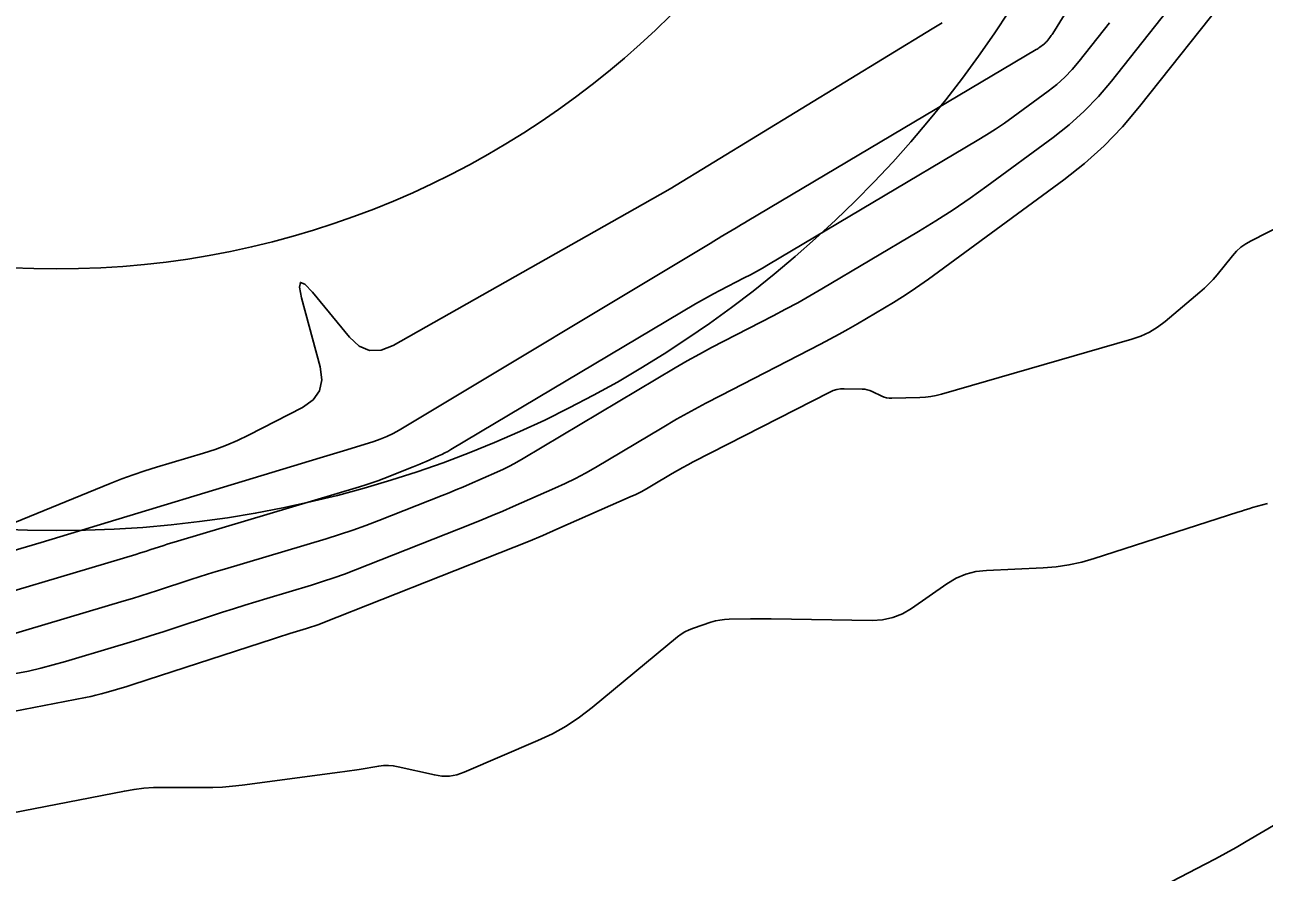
# Model space of a CAD drawing. Extents: x 658976 to 668721, y 639543 to 647196.
# Drawn here: x 663125.2 to 663196.2, y 642272.9 to 642321.4 of the extents above; entities that cross this region are included whole.
import ezdxf

# ---------------------------------------------------------------- set-up
doc = ezdxf.new("R2010")
doc.units = 0
for name, color, linetype in [('Ex_Major Contours', 7, 'Continuous'), ('Ex_Minor Contours', 7, 'Continuous'), ('R_Water', 7, 'Continuous')]:
    doc.layers.add(name, color=color, linetype=linetype)

msp = doc.modelspace()

# ---------------------------------------------------------------- linework, layer by layer
at = {"layer": 'Ex_Major Contours'}
msp.add_lwpolyline([(663191.417, 642323.172), (663187.502, 642318.219), (663186.745, 642317.324), (663185.933, 642316.485), (663185.066, 642315.703), (663184.144, 642314.977), (663180.35, 642312.188), (663179.393, 642311.502), (663178.421, 642310.841), (663177.432, 642310.204), (663176.428, 642309.59), (663170.896, 642306.305), (663170.209, 642305.904), (663169.517, 642305.514), (663168.818, 642305.135), (663168.113, 642304.767), (663165.282, 642303.316), (663164.577, 642302.947), (663163.879, 642302.568), (663163.186, 642302.177), (663162.5, 642301.776), (663153.779, 642296.583), (663153.411, 642296.371), (663153.036, 642296.17), (663152.656, 642295.982), (663152.269, 642295.805), (663150.712, 642295.12), (663150.321, 642294.95), (663149.93, 642294.785), (663149.536, 642294.623), (663149.141, 642294.465), (663145.5, 642293.025), (663144.758, 642292.741), (663144.011, 642292.474), (663143.258, 642292.222), (663142.5, 642291.987), (663136.662, 642290.246), (663136.18, 642290.101), (663135.7, 642289.952), (663135.221, 642289.801), (663134.742, 642289.646), (663132.831, 642289.021), (663132.353, 642288.866), (663131.874, 642288.714), (663131.393, 642288.566), (663130.912, 642288.421), (663124.185, 642286.42)], dxfattribs=at)
at = {"layer": 'Ex_Minor Contours'}
for points in [[(663194.142, 642337.162), (663184.125, 642320.948), (663184.087, 642320.889), (663184.048, 642320.831), (663184.007, 642320.774), (663183.964, 642320.719), (663183.783, 642320.49), (663183.741, 642320.441), (663183.697, 642320.395), (663183.649, 642320.352), (663183.599, 642320.312), (663183.391, 642320.159), (663183.338, 642320.121), (663183.285, 642320.085), (663183.231, 642320.05), (663183.176, 642320.017), (663166.62, 642310.183), (663166.46, 642310.088), (663166.3, 642309.993), (663166.14, 642309.898), (663165.98, 642309.803), (663165.077, 642309.265), (663165.049, 642309.248), (663165.02, 642309.231), (663164.992, 642309.214), (663164.964, 642309.197), (663164.619, 642308.984), (663164.589, 642308.966), (663164.56, 642308.948), (663164.53, 642308.93), (663164.5, 642308.912), (663146.669, 642298.206), (663146.321, 642298.011), (663145.963, 642297.838), (663145.595, 642297.687), (663145.216, 642297.558), (663143.684, 642297.088), (663143.301, 642296.971), (663142.918, 642296.854), (663142.535, 642296.737), (663142.152, 642296.621), (663126.151, 642291.777), (663125.313, 642291.522), (663124.475, 642291.266)], [(663124.713, 642284.257), (663125.43, 642284.404), (663126.142, 642284.569), (663126.85, 642284.752), (663127.554, 642284.952), (663130.36, 642285.787), (663131.061, 642285.998), (663131.76, 642286.213), (663132.458, 642286.434), (663133.155, 642286.659), (663136.551, 642287.77), (663137.185, 642287.976), (663137.821, 642288.177), (663138.458, 642288.374), (663139.097, 642288.566), (663141.653, 642289.329), (663142.29, 642289.526), (663142.922, 642289.737), (663143.549, 642289.962), (663144.172, 642290.2), (663150.797, 642292.819), (663151.403, 642293.062), (663152.008, 642293.311), (663152.61, 642293.565), (663153.209, 642293.826), (663155.603, 642294.878), (663156.196, 642295.15), (663156.781, 642295.44), (663157.356, 642295.748), (663157.922, 642296.073), (663161.744, 642298.349), (663162.571, 642298.833), (663163.407, 642299.304), (663164.249, 642299.761), (663165.099, 642300.205), (663170.829, 642303.143), (663171.362, 642303.421), (663171.89, 642303.708), (663172.414, 642304.002), (663172.933, 642304.305), (663175.001, 642305.534), (663175.514, 642305.847), (663176.019, 642306.173), (663176.516, 642306.51), (663177.004, 642306.86), (663184.755, 642312.558), (663185.948, 642313.497), (663187.07, 642314.51), (663188.121, 642315.596), (663189.102, 642316.756), (663194.351, 642323.396)], [(663187.385, 642321.559), (663185.642, 642319.354), (663185.243, 642318.882), (663184.815, 642318.44), (663184.358, 642318.027), (663183.872, 642317.645), (663181.87, 642316.173), (663181.366, 642315.812), (663180.853, 642315.463), (663180.332, 642315.127), (663179.802, 642314.803), (663167.839, 642307.698), (663167.497, 642307.498), (663167.152, 642307.304), (663166.805, 642307.116), (663166.454, 642306.933), (663165.046, 642306.211), (663164.695, 642306.027), (663164.348, 642305.839), (663164.003, 642305.644), (663163.662, 642305.445), (663149.636, 642297.092), (663149.465, 642296.994), (663149.292, 642296.901), (663149.115, 642296.814), (663148.936, 642296.732), (663148.214, 642296.414), (663148.033, 642296.336), (663147.852, 642296.259), (663147.669, 642296.184), (663147.486, 642296.11), (663145.798, 642295.443), (663145.455, 642295.312), (663145.108, 642295.188), (663144.759, 642295.071), (663144.408, 642294.962), (663133.978, 642291.851), (663133.778, 642291.791), (663133.578, 642291.729), (663133.379, 642291.666), (663133.18, 642291.602), (663132.385, 642291.342), (663132.186, 642291.277), (663131.987, 642291.214), (663131.787, 642291.153), (663131.587, 642291.092), (663120.272, 642287.725)], [(663177.794, 642321.563), (663177.502, 642321.386), (663177.21, 642321.208), (663162.203, 642312.046), (663162.169, 642312.026), (663162.135, 642312.005), (663162.101, 642311.985), (663162.066, 642311.966), (663146.336, 642303.068), (663145.634, 642302.789), (663144.982, 642302.774), (663144.379, 642303.023), (663143.825, 642303.535), (663141.706, 642306.112), (663141.27, 642306.575), (663141.02, 642306.676), (663140.958, 642306.414), (663141.082, 642305.79), (663142.152, 642301.829), (663142.247, 642301.097), (663142.108, 642300.467), (663141.737, 642299.941), (663141.132, 642299.517), (663138.049, 642297.927), (663137.419, 642297.621), (663136.777, 642297.345), (663136.122, 642297.1), (663135.455, 642296.885), (663132.764, 642296.086), (663132.094, 642295.878), (663131.43, 642295.654), (663130.772, 642295.413), (663130.119, 642295.155), (663124.642, 642292.909)], [(663207.484, 642315.17), (663195.497, 642309.064), (663195.196, 642308.89), (663194.917, 642308.689), (663194.662, 642308.459), (663194.429, 642308.201), (663193.545, 642307.111), (663193.318, 642306.845), (663193.079, 642306.59), (663192.829, 642306.347), (663192.566, 642306.116), (663190.569, 642304.438), (663190.134, 642304.108), (663189.671, 642303.829), (663189.181, 642303.6), (663188.665, 642303.422), (663177.763, 642300.276), (663177.455, 642300.197), (663177.143, 642300.139), (663176.829, 642300.1), (663176.511, 642300.081), (663174.899, 642300.035), (663174.75, 642300.04), (663174.605, 642300.062), (663174.463, 642300.101), (663174.325, 642300.158), (663173.781, 642300.422), (663173.643, 642300.48), (663173.501, 642300.522), (663173.356, 642300.549), (663173.207, 642300.56), (663172.182, 642300.583), (663171.964, 642300.575), (663171.752, 642300.54), (663171.546, 642300.479), (663171.346, 642300.391), (663163.53, 642296.385), (663163.225, 642296.225), (663162.922, 642296.061), (663162.622, 642295.892), (663162.325, 642295.718), (663161.142, 642295.013), (663160.844, 642294.842), (663160.541, 642294.68), (663160.233, 642294.527), (663159.92, 642294.384), (663155.707, 642292.531), (663154.898, 642292.18), (663154.086, 642291.837), (663153.27, 642291.501), (663152.452, 642291.173), (663142.301, 642287.161), (663142.07, 642287.073), (663141.836, 642286.989), (663141.601, 642286.911), (663141.365, 642286.837), (663140.414, 642286.554), (663140.177, 642286.482), (663139.94, 642286.409), (663139.703, 642286.334), (663139.467, 642286.258), (663132.233, 642283.891), (663131.941, 642283.796), (663131.65, 642283.704), (663131.357, 642283.614), (663131.064, 642283.526), (663129.89, 642283.176), (663129.596, 642283.093), (663129.3, 642283.016), (663129.002, 642282.947), (663128.702, 642282.886), (663120.975, 642281.395)], [(663196.435, 642294.013), (663195.58, 642293.767), (663195.367, 642293.704), (663195.154, 642293.64), (663194.942, 642293.574), (663194.73, 642293.507), (663186.505, 642290.848), (663185.787, 642290.642), (663185.06, 642290.485), (663184.324, 642290.377), (663183.58, 642290.318), (663180.324, 642290.169), (663179.718, 642290.1), (663179.141, 642289.95), (663178.59, 642289.718), (663178.068, 642289.405), (663176.032, 642287.99), (663175.51, 642287.682), (663174.959, 642287.465), (663174.381, 642287.338), (663173.775, 642287.302), (663167.985, 642287.388), (663167.691, 642287.392), (663167.397, 642287.393), (663167.103, 642287.392), (663166.809, 642287.389), (663165.578, 642287.373), (663165.314, 642287.359), (663165.053, 642287.325), (663164.796, 642287.272), (663164.542, 642287.198), (663163.533, 642286.863), (663163.287, 642286.768), (663163.053, 642286.652), (663162.83, 642286.515), (663162.619, 642286.356), (663157.727, 642282.309), (663157.004, 642281.752), (663156.246, 642281.251), (663155.454, 642280.805), (663154.628, 642280.416), (663150.396, 642278.6), (663149.98, 642278.457), (663149.557, 642278.384), (663149.127, 642278.38), (663148.692, 642278.446), (663146.61, 642278.922), (663146.335, 642278.971), (663146.059, 642278.993), (663145.782, 642278.987), (663145.504, 642278.955), (663144.391, 642278.769), (663144.113, 642278.724), (663143.834, 642278.681), (663143.555, 642278.641), (663143.276, 642278.603), (663137.675, 642277.862), (663137.114, 642277.798), (663136.553, 642277.753), (663135.99, 642277.727), (663135.426, 642277.721), (663133.167, 642277.733), (663132.604, 642277.723), (663132.043, 642277.684), (663131.485, 642277.618), (663130.929, 642277.524), (663123.137, 642276.006)], [(663198.812, 642276.727), (663195.219, 642274.628), (663194.636, 642274.292), (663194.049, 642273.965), (663193.458, 642273.644), (663192.864, 642273.332), (663190.475, 642272.096)]]:
    msp.add_lwpolyline(points, dxfattribs=at)
at = {"layer": 'R_Water'}
for radius in [50, 65]:
    msp.add_arc((663126.996, 642357.452), radius, 267.09167, 357.0143, dxfattribs=at)

doc.saveas('drawing.dxf')
